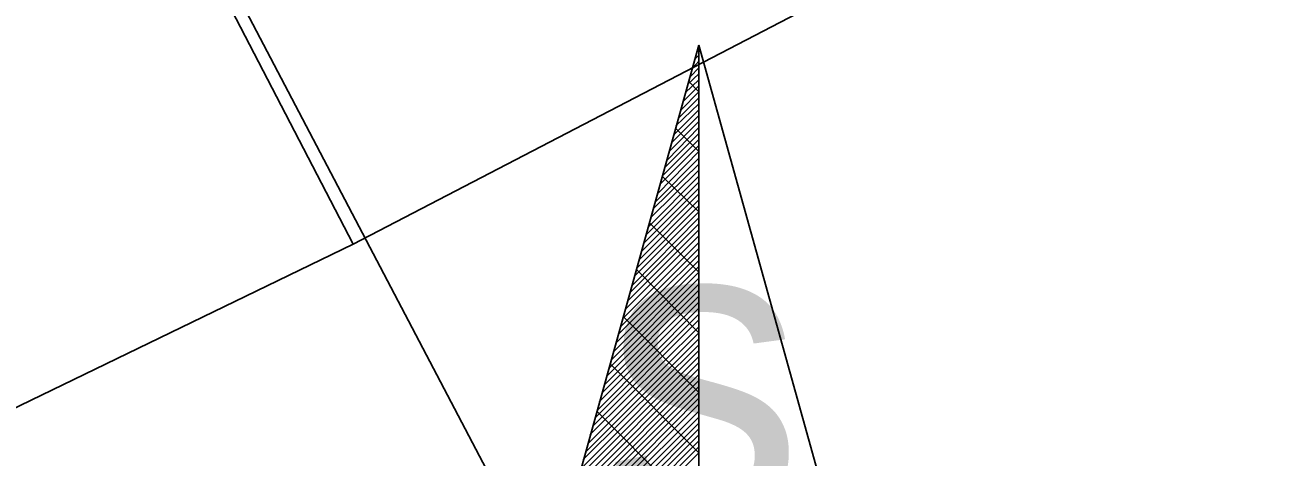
# Model space of a CAD drawing. Extents: x -729889 to -691139, y -995431 to -974354.
# Drawn here: x -726165.935 to -726163.401, y -978341.567 to -978340.683 of the extents above; entities that cross this region are included whole.
import ezdxf

# ---------------------------------------------------------------- set-up
doc = ezdxf.new("R2010")
doc.units = 0
for name, color, linetype in [('Skutečně zaměřené kabelové vedení', 7, 'Continuous'), ('Svítidlo vestavné a přisazené venkovní', 7, 'Continuous'), ('Světelný bod se zemním svítidlem', 7, 'Continuous')]:
    doc.layers.add(name, color=color, linetype=linetype)

# ---------------------------------------------------------------- blocks, each defined once
blk = doc.blocks.new('Světlo')
at = {"layer": 'Světelný bod se zemním svítidlem'}
for p, q in [((-0.3687, 0.3687), (0, 1.6939)), ((0, 1.6939), (-0.3687, 0.3687)), ((-0.2957, 0.6313), (0, 1.6939)), ((-0.0087, 1.6643), (0, 1.673)), ((-0.0035, 1.6817), (0, 1.6852)), ((0, 1.6939), (0.3687, 0.3687)), ((0, 0), (0, 1.6939)), ((0, 1.6939), (0.2957, 0.6313)), ((0, 1.6939), (0, -1.3043)), ((-0.0174, 1.6296), (0, 1.647)), ((-0.0122, 1.647), (0, 1.6609)), ((-0.0278, 1.5965), (0, 1.6226)), ((-0.0226, 1.6139), (0, 1.6348)), ((-0.0365, 1.5617), (0, 1.5983)), ((-0.0313, 1.5791), (0, 1.6104)), ((0, 1.5983), (-0.0209, 1.6191)), ((-0.047, 1.5287), (0, 1.5739)), ((-0.0417, 1.5443), (0, 1.5861)), ((-0.0557, 1.4939), (0, 1.5496)), ((-0.0504, 1.5113), (0, 1.5617)), ((-0.0643, 1.4591), (0, 1.5252)), ((-0.0609, 1.4765), (0, 1.5374)), ((0, 1.4765), (-0.047, 1.5235)), ((-0.0748, 1.4261), (0, 1.5009)), ((-0.0696, 1.4435), (0, 1.513)), ((-0.0835, 1.3913), (0, 1.4765)), ((-0.08, 1.4087), (0, 1.4887)), ((-0.0939, 1.3583), (0, 1.4504)), ((-0.0887, 1.3739), (0, 1.4626)), ((-0.1026, 1.3235), (0, 1.4261)), ((-0.0991, 1.3409), (0, 1.4383)), ((0, 1.353), (-0.0748, 1.4261)), ((-0.113, 1.2887), (0, 1.4017)), ((-0.1078, 1.3061), (0, 1.4139)), ((-0.1217, 1.2557), (0, 1.3774)), ((-0.1165, 1.273), (0, 1.3896)), ((-0.1322, 1.2209), (0, 1.353)), ((-0.127, 1.2383), (0, 1.3652)), ((-0.1409, 1.1878), (0, 1.3287)), ((-0.1357, 1.2035), (0, 1.3409)), ((0, 1.2296), (-0.1009, 1.3304)), ((-0.1513, 1.153), (0, 1.3043)), ((-0.1461, 1.1704), (0, 1.3165)), ((-0.1652, 1.1026), (0, 1.2661)), ((-0.16, 1.1183), (0, 1.2783)), ((-0.1548, 1.1357), (0, 1.2904)), ((-0.1739, 1.0678), (0, 1.2417)), ((-0.1687, 1.0852), (0, 1.2539)), ((-0.1843, 1.033), (0, 1.2174)), ((-0.1791, 1.0504), (0, 1.2296)), ((0, 1.1061), (-0.127, 1.2348)), ((-0.193, 1), (0, 1.193)), ((-0.1878, 1.0174), (0, 1.2052)), ((-0.2035, 0.9652), (0, 1.1687)), ((-0.1983, 0.9826), (0, 1.1809)), ((-0.2122, 0.9322), (0, 1.1443)), ((-0.207, 0.9478), (0, 1.1565)), ((-0.2226, 0.8974), (0, 1.1183)), ((-0.2174, 0.9148), (0, 1.1322)), ((0, 0.9843), (-0.1548, 1.1391)), ((-0.2313, 0.8626), (0, 1.0939)), ((-0.2261, 0.88), (0, 1.1061)), ((-0.24, 0.8296), (0, 1.0696)), ((-0.2365, 0.847), (0, 1.0817)), ((-0.2504, 0.7948), (0, 1.0452)), ((-0.2452, 0.8122), (0, 1.0574)), ((0, 0.8609), (-0.1809, 1.0417)), ((0, 1.0522), (0, 1.0504)), ((-0.2591, 0.7617), (0, 1.0209)), ((-0.2557, 0.7774), (0, 1.033)), ((-0.2696, 0.727), (0, 0.9965)), ((-0.2643, 0.7443), (0, 1.0087)), ((-0.2783, 0.6922), (0, 0.9722)), ((-0.2748, 0.7096), (0, 0.9843)), ((-0.2887, 0.6591), (0, 0.9461)), ((-0.2835, 0.6765), (0, 0.96)), ((0, 0.7374), (-0.2087, 0.9461)), ((-0.2974, 0.6243), (0, 0.9217)), ((-0.2922, 0.6417), (0, 0.9339)), ((-0.3078, 0.5913), (0, 0.8974)), ((-0.3026, 0.607), (0, 0.9096)), ((-0.3217, 0.5391), (0, 0.8609)), ((-0.3165, 0.5565), (0, 0.873)), ((-0.3113, 0.5739), (0, 0.8852))]:
    blk.add_line(p, q, dxfattribs=at)
blk.add_text('s', height=0.6087, dxfattribs=at).set_placement((-0.1939, 0.7324))

msp = doc.modelspace()

# ---------------------------------------------------------------- linework, layer by layer
at = {"layer": 'Skutečně zaměřené kabelové vedení'}
for points in [[(-726168.1815, -978335.5121), (-726165.2634, -978341.1322), (-726149.0973, -978332.7324), (-726148.4653, -978333.9965)], [(-726168.1815, -978335.5121), (-726165.2634, -978341.1322), (-726183.0393, -978349.7436), (-726182.2493, -978351.3237)], [(-726168.1815, -978335.5121), (-726164.5568, -978342.4197), (-726164.5568, -978342.4197)]]:
    msp.add_lwpolyline(points, dxfattribs=at)

# ---------------------------------------------------------------- block references
at = {"layer": 'Svítidlo vestavné a přisazené venkovní', "xscale": 1.0005800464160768, "yscale": 1.0005800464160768}
msp.add_blockref('Světlo', (-726164.5568, -978342.4197), dxfattribs=at)

doc.saveas('drawing.dxf')
